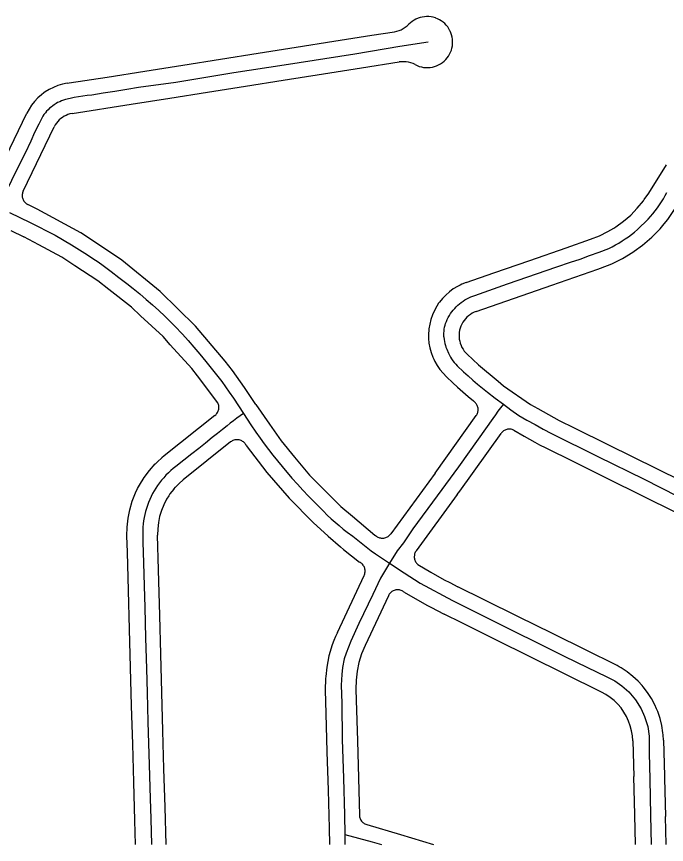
# Model space of a CAD drawing. Extents: x -2233 to 187241, y 4582 to 150524.
# Drawn here: x 89631 to 90904, y 55651 to 57272 of the extents above; entities that cross this region are included whole.
import ezdxf

# ---------------------------------------------------------------- set-up
doc = ezdxf.new("R2010")
doc.units = 0
doc.layers.add('GE_X_CL_2000', color=7, linetype='Continuous')
doc.layers.add('RW_X_Fee_RW', color=7, linetype='Continuous')

msp = doc.modelspace()

# ---------------------------------------------------------------- linework, layer by layer
at = {"layer": 'GE_X_CL_2000'}
for points in [[(90436.8, 57222), (90381.3, 57213.4), (90293.7, 57198.6), (90154.7, 57177.3), (90056, 57162.2), (89942.6, 57143.3), (89869.3, 57133.3), (89846.6, 57129.5), (89823.2, 57125.4), (89800.5, 57121.9), (89777.9, 57118.5), (89768.9, 57117.5), (89760.7, 57116.4), (89751.7, 57115.1), (89743.8, 57113.7), (89735.6, 57111.6), (89726.6, 57109.6), (89718.7, 57107.1), (89715.3, 57105.1), (89711.1, 57104.1), (89708, 57101.6), (89704.6, 57099.6), (89701.5, 57097.2), (89698.4, 57094.8), (89695, 57092.7), (89692.6, 57089.3), (89689.5, 57086.9), (89687.1, 57083.8), (89684.3, 57080.3), (89681.9, 57076.9), (89674, 57061.1), (89665.8, 57045.3), (89658.5, 57028.4), (89647.2, 57004.7), (89635.1, 56980.3), (89606.6, 56921.5)], [(90467.9, 56645.1), (90467.8, 56647.8), (90467.9, 56651.8), (90468.1, 56655.8), (90468.6, 56659.7), (90469.3, 56663.7), (90470.2, 56667.5), (90471.3, 56671.3), (90472.7, 56675.1), (90474.4, 56679.1), (90476.4, 56682.9), (90478.6, 56686.7), (90480.9, 56690.4), (90483.5, 56693.9), (90486.1, 56697.3), (90489, 56700.6), (90492, 56703.8), (90495.1, 56706.7), (90498.4, 56709.6), (90501.8, 56712.3), (90505.4, 56714.8), (90509, 56717.1), (90512.8, 56719.3), (90516.7, 56721.3), (90520.6, 56723.1), (90524.7, 56724.6), (90528.8, 56726), (90592.7, 56748.5), (90689.4, 56782.1), (90715.7, 56790.8), (90734.6, 56797.3), (90753.4, 56804.1), (90772.2, 56811), (90790.8, 56818.1), (90797.5, 56821.4), (90804.1, 56824.9), (90810.6, 56828.6), (90817, 56832.6), (90823.3, 56836.7), (90829.4, 56841), (90835.4, 56845.5), (90841.2, 56850.2), (90846.9, 56855.1), (90852.4, 56860.1), (90863, 56870.3), (90867.9, 56875.4), (90872.8, 56880.7), (90877.4, 56886.1), (90881.9, 56891.7), (90886.2, 56897.4), (90890.4, 56903.3), (90894.3, 56909.3), (90898, 56915.4), (90901.6, 56921.6), (90904.9, 56927.9)], [(89617.1, 56888.1), (89657.3, 56868.8), (89706.1, 56844.1), (89738.1, 56824.8), (89748.9, 56818.5), (89759.4, 56812), (89769.8, 56805.4), (89780.1, 56798.6), (89790.3, 56791.7), (89800.3, 56784.6), (89815.7, 56772.9), (89831.2, 56761.2), (89846.5, 56749.5), (89859.3, 56739.3), (89872, 56728.8), (89884.6, 56718.2), (89897, 56707.5), (89909.2, 56696.5), (89921.2, 56685.3), (89940.8, 56665.7), (89955.9, 56649.8), (89967.1, 56637.4), (89978.2, 56624.9), (89989.7, 56611), (90001.3, 56596.7), (90009.5, 56586.9), (90017.4, 56577.1), (90025.2, 56567.2), (90032.8, 56557.2), (90040.2, 56547.1), (90047.4, 56536.8), (90055.5, 56524.8), (90075, 56494.7)], [(90467.9, 56645.1), (90467.9, 56643.9), (90468.3, 56639.9), (90468.9, 56636), (90469.7, 56632.1), (90470.7, 56628.2), (90471.9, 56624.4), (90473.3, 56620.7), (90476.6, 56613), (90478.6, 56609.1), (90480.7, 56605.3), (90483, 56601.6), (90485.5, 56598), (90488.2, 56594.5), (90491.1, 56591.2), (90494.1, 56588.1), (90506.1, 56576.5), (90515.1, 56568.2), (90524.4, 56560), (90533.7, 56552), (90543.3, 56544.3), (90553, 56536.7), (90568.2, 56524.8), (90584.4, 56512.7)], [(90584.4, 56512.7), (90579, 56505.9), (90573.7, 56499), (90568.7, 56491.9), (90563.8, 56484.8), (90535.1, 56444.7), (90496.3, 56390.5), (90454.9, 56333.3), (90407.3, 56269), (90388.8, 56241.4), (90376.4, 56225.7), (90361.6, 56201.6)], [(90584.4, 56512.7), (90598.8, 56502.1), (90614.4, 56491), (90630.3, 56481.9), (90646.4, 56472.9), (90662.5, 56464.2), (90678.8, 56455.6), (90769.4, 56410.8), (90860, 56366.1), (90925.5, 56332.8), (90963, 56314)], [(90075, 56494.7), (90068.5, 56490.1), (90062, 56485.4), (90055.7, 56480.6), (90049.4, 56475.7), (90043.1, 56470.7), (90034.2, 56463.4), (90024, 56455.3), (90013.6, 56447.5), (90000.6, 56436.7), (89987.5, 56426.1), (89974.3, 56415.7), (89942.4, 56391.2), (89937.4, 56387.1), (89932.6, 56382.8), (89928, 56378.3), (89923.4, 56373.7), (89919.1, 56369), (89914.9, 56364), (89910.8, 56359), (89907, 56353.8), (89903.3, 56348.5), (89900.1, 56343.2), (89897.1, 56337.7), (89894.3, 56332.1), (89891.7, 56326.5), (89889.4, 56320.7), (89887.2, 56314.8), (89885.2, 56308.9), (89883.5, 56302.9), (89882, 56296.9), (89880.7, 56290.8), (89879.6, 56284.6), (89878.8, 56278.5), (89878.2, 56272.2), (89877.9, 56242.5), (89879.6, 56202.4), (89880.6, 56156.9), (89881.9, 56114.4), (89883, 56055.4), (89885.4, 55994.8), (89886.6, 55948.1), (89888.1, 55890.7), (89890.5, 55806.4), (89892.6, 55740.4), (89893.5, 55700.8), (89894.7, 55650.6)], [(90075, 56494.7), (90089.8, 56472.5), (90099.6, 56458.2), (90107.6, 56446.7), (90115.9, 56435.3), (90124.3, 56424), (90133, 56412.8), (90141.8, 56401.8), (90150.8, 56391), (90170.2, 56368.3), (90180.8, 56356.3), (90191.6, 56344.5), (90202.5, 56332.9), (90213.7, 56321.4), (90224.9, 56310.3), (90232, 56303.1), (90239.4, 56295.8), (90247, 56288.7), (90254.7, 56281.7), (90262.6, 56275), (90270.6, 56268.4), (90278.6, 56262), (90289.4, 56254.7), (90325.6, 56226), (90333.7, 56220.1), (90361.6, 56201.6)], [(90361.6, 56201.6), (90343.5, 56172.1), (90328.5, 56140.4), (90301.2, 56083.5), (90285.6, 56049), (90276.1, 56025.3), (90272.8, 56014.4), (90269.3, 55997.4), (90268.1, 55983.2), (90266.9, 55962.5), (90267.6, 55927.5), (90268.8, 55856.3), (90271, 55780.6), (90273, 55708.4), (90273.7, 55670)], [(90361.6, 56201.6), (90390.1, 56182.6), (90421.5, 56162.5), (90484.5, 56128.7), (90552.5, 56094.4), (90703.4, 56019.7), (90749.3, 55997.4), (90785.8, 55979.6), (90802.8, 55970.9), (90816.3, 55961.6), (90829.9, 55949.3), (90843.1, 55933.7), (90854.1, 55916.5), (90861, 55900.9), (90867.1, 55881.4), (90869.7, 55863), (90869.8, 55852.6)], [(90869.8, 55852.6), (90870, 55829.6), (90871.6, 55778.2), (90872.7, 55707.1), (90874.2, 55650.6)], [(90273.7, 55670), (90327.4, 55655.5), (90345.5, 55650.6)], [(90273.7, 55670), (90273.9, 55653.8), (90274.1, 55650.6)]]:
    msp.add_lwpolyline(points, dxfattribs=at)
at = {"layer": 'RW_X_Fee_RW'}
for p, q in [((89589.6, 56956.7), (89650.6, 57082.7)), ((89643.6, 56930.5), (89704.6, 57056.5)), ((90869.1, 56926.2), (90904.3, 56981.7)), ((89671.2, 56894.9), (89652.9, 56903.8)), ((89619.7, 56853), (89645, 56840.8)), ((90535.6, 56590.3), (90513.6, 56610.7)), ((90019.4, 56491), (89919.8, 56411.6)), ((90450.5, 56378.1), (90531.1, 56490.6)), ((90499.1, 56342.9), (90579.8, 56455.7)), ((90050, 56438.9), (89957.2, 56364.7)), ((90450.5, 56378.1), (90363.6, 56258.8)), ((90494, 56335.8), (90413.8, 56226)), ((90494, 56335.8), (90499.1, 56342.9)), ((90259.1, 56066), (90311.5, 56177.4)), ((90359.1, 56137.8), (90313.5, 56040.6)), ((90837.9, 55853.5), (90839.8, 55783.5)), ((90897.9, 55855.1), (90899.8, 55785.1))]:
    msp.add_line(p, q, dxfattribs=at)
for points in [[(90411.6, 57178), (90415.5, 57176.2), (90419.6, 57174.6), (90423.8, 57173.5), (90428.1, 57172.7), (90432.4, 57172.3), (90436.7, 57172.2), (90441.1, 57172.6), (90445.3, 57173.3), (90449.5, 57174.4), (90451.4, 57175), (90453.6, 57175.8), (90457.6, 57177.6), (90461.4, 57179.7), (90465, 57182.1), (90468.3, 57184.9), (90471.4, 57187.9), (90474.3, 57191.2), (90476.8, 57194.7), (90479, 57198.4), (90480.9, 57202.4), (90481.9, 57204.9), (90482.5, 57206.4), (90483.7, 57210.6), (90484.5, 57214.8), (90485, 57219.2), (90485, 57223.5), (90484.7, 57227.8), (90484.1, 57232.1), (90483, 57236.3), (90481.6, 57240.4), (90480.3, 57243.3), (90479.8, 57244.4), (90477.8, 57248.2), (90475.3, 57251.8), (90472.6, 57255.2), (90469.6, 57258.3), (90466.3, 57261.2), (90462.8, 57263.8), (90459.1, 57266), (90455.2, 57267.9), (90452, 57269.2), (90451.2, 57269.5), (90447, 57270.7), (90442.8, 57271.6), (90438.5, 57272.1), (90434.1, 57272.2), (90429.8, 57271.9), (90425.5, 57271.3), (90421.3, 57270.3), (90417.2, 57268.9), (90413.2, 57267.2), (90409.4, 57265.1), (90405.7, 57262.7), (90402.3, 57260), (90399.2, 57257.1)], [(90030.2, 57188.8), (90104.3, 57200.5), (90178.4, 57212.1), (90252.5, 57223.8), (90326.6, 57235.5), (90371.1, 57242.5)], [(90371.1, 57242.5), (90375.6, 57243.4), (90380, 57244.8), (90384.2, 57246.5), (90388.3, 57248.6), (90392.2, 57251.1), (90395.8, 57253.9), (90399.2, 57257.1)], [(89729.9, 57141.5), (89733.9, 57142.1), (89808, 57153.8), (89882, 57165.4), (89956.1, 57177.1), (90030.2, 57188.8)], [(90005, 57124.1), (90079.1, 57135.8), (90153.2, 57147.4), (90232.2, 57159.9), (90306.3, 57171.6), (90380.4, 57183.2)], [(90411.6, 57178), (90407.5, 57180), (90403.2, 57181.6), (90398.7, 57182.7), (90394.2, 57183.5), (90389.6, 57183.8), (90385, 57183.7), (90380.4, 57183.2)], [(89729.9, 57141.5), (89720.8, 57139.6), (89711.8, 57137), (89703.2, 57133.5), (89694.8, 57129.4), (89686.9, 57124.5), (89684.2, 57122.5), (89679.4, 57118.9), (89672.4, 57112.7), (89666, 57106), (89660.2, 57098.7), (89655.1, 57090.9), (89650.6, 57082.7)], [(89739.3, 57082.2), (89854.9, 57100.4), (89931, 57112.4), (90005, 57124.1)], [(89739.3, 57082.2), (89735.3, 57081.4), (89731.4, 57080.2), (89727.6, 57078.7), (89723.9, 57076.9), (89720.5, 57074.8), (89717.2, 57072.4), (89714.1, 57069.7), (89711.3, 57066.7), (89708.8, 57063.5), (89706.6, 57060.1), (89704.6, 57056.5)], [(89643.6, 56930.5), (89642.9, 56928.9), (89642.4, 56927.2), (89642, 56925.6), (89641.7, 56923.8), (89641.6, 56922.1), (89641.7, 56920.3), (89641.9, 56918.6), (89642.2, 56916.9), (89642.7, 56915.2), (89643.4, 56913.6), (89644.2, 56912), (89645.1, 56910.6), (89646.1, 56909.2), (89647.3, 56907.9), (89648.5, 56906.7), (89649.9, 56905.6), (89651.4, 56904.6), (89652.9, 56903.8)], [(90755.3, 56835.9), (90772.5, 56842.7), (90789.1, 56850.9), (90800.6, 56857.9), (90804.9, 56860.5), (90819.9, 56871.4), (90833.9, 56883.5), (90846.8, 56896.7), (90858.6, 56911), (90860.4, 56913.7), (90869.1, 56926.2)], [(90039.6, 56596.9), (89981.2, 56665.8), (89912.1, 56733.6), (89836.9, 56794.8), (89834.1, 56796.7), (89756.4, 56848.7), (89671.2, 56894.9)], [(90774.9, 56779.2), (90796.9, 56787.9), (90818, 56798.3), (90838.1, 56810.5), (90840.9, 56812.6), (90857.2, 56824.4), (90875, 56839.8), (90891.4, 56856.6), (90899.6, 56866.5), (90906.4, 56874.8), (90919.8, 56894.2)], [(90025, 56515.5), (89985.1, 56568.2), (89974.2, 56582.7), (89931.9, 56629.5), (89917.7, 56645.2), (89873.6, 56686.3), (89856, 56702.7), (89811.3, 56737.8), (89789.7, 56754.7), (89744.8, 56784.1), (89719.2, 56800.9), (89674.6, 56824.8), (89645, 56840.8)], [(90511.5, 56751.3), (90565.5, 56770), (90636.4, 56794.6), (90707.2, 56819.2), (90755.3, 56835.9)], [(90531.2, 56694.6), (90679.5, 56746.1), (90769.2, 56777.2), (90774.9, 56779.2)], [(90511.5, 56751.3), (90502.8, 56747.8), (90499.5, 56746.1), (90494.3, 56743.6), (90486.3, 56738.6), (90478.7, 56733), (90471.6, 56726.8), (90465, 56720), (90459.1, 56712.7), (90457.6, 56710.5), (90453.8, 56704.8), (90449.3, 56696.6), (90445.4, 56688), (90442.3, 56679.1), (90440, 56669.9), (90438.4, 56660.6), (90438.2, 56657.1), (90437.7, 56651.2), (90437.8, 56641.8), (90438.6, 56632.4), (90440.3, 56623.1), (90442.8, 56614), (90446, 56605.1), (90447.9, 56601.2), (90450, 56596.6), (90454.7, 56588.4), (90460.1, 56580.7), (90466.2, 56573.4), (90472.8, 56566.7)], [(90531.2, 56694.6), (90527.2, 56693), (90523.4, 56691.1), (90519.7, 56688.8), (90516.3, 56686.3), (90513.1, 56683.5), (90510.1, 56680.4), (90507.4, 56677), (90505, 56673.5), (90502.9, 56669.7), (90501.2, 56665.8), (90499.7, 56661.8), (90498.7, 56657.6), (90498, 56653.4), (90497.7, 56649.1), (90497.7, 56644.8), (90498.1, 56640.5), (90498.8, 56636.3), (90500, 56632.2), (90501.4, 56628.1), (90503.3, 56624.3), (90505.4, 56620.5), (90507.9, 56617), (90510.6, 56613.7), (90513.6, 56610.7)], [(90099.3, 56512.3), (90085.3, 56533.6), (90077.2, 56545.9), (90053.8, 56578.6), (90039.6, 56596.9)], [(90535.6, 56590.3), (90573.9, 56558), (90584.8, 56548.9), (90637.7, 56512.4), (90652.2, 56504.3), (90693.9, 56481.1)], [(90494.8, 56546.3), (90485.4, 56555), (90472.8, 56566.7)], [(90494.8, 56546.3), (90504.9, 56537.1), (90515.2, 56528.1), (90525.6, 56519.3)], [(90019.4, 56491), (90020.8, 56492.2), (90022, 56493.5), (90023.2, 56494.9), (90024.2, 56496.4), (90025, 56498), (90025.7, 56499.7), (90026.3, 56501.4), (90026.7, 56503.2), (90026.9, 56504.9), (90027, 56506.8), (90026.9, 56508.6), (90026.7, 56510.4), (90026.3, 56512.1), (90025.7, 56513.8), (90025, 56515.5)], [(90099.3, 56512.3), (90126.1, 56473.9), (90149, 56440.9), (90175.3, 56409.4), (90204.7, 56374.1), (90229.6, 56349.2), (90266.1, 56312.6), (90288.6, 56293.7), (90332.8, 56256.7)], [(90531.1, 56490.6), (90532.1, 56492), (90532.9, 56493.5), (90533.6, 56495.1), (90534.1, 56496.7), (90534.5, 56498.4), (90534.8, 56500.1), (90534.9, 56501.8), (90534.9, 56503.5), (90534.7, 56505.2), (90534.4, 56506.9), (90533.9, 56508.6), (90533.3, 56510.2), (90532.5, 56511.8), (90531.6, 56513.2), (90530.6, 56514.6), (90529.5, 56515.9), (90528.3, 56517.1), (90527, 56518.2), (90525.6, 56519.3)], [(90693.9, 56481.1), (90723.2, 56466.6), (90790.4, 56433.3), (90931.8, 56363.2)], [(90604.6, 56462.3), (90602.9, 56462.9), (90601.3, 56463.4), (90599.6, 56463.8), (90597.9, 56464), (90596.1, 56464.1), (90594.4, 56464), (90592.7, 56463.8), (90591, 56463.4), (90589.3, 56462.9), (90587.7, 56462.3), (90586.2, 56461.5), (90584.7, 56460.5), (90583.3, 56459.5), (90582.1, 56458.3), (90580.9, 56457.1), (90579.8, 56455.7)], [(90604.6, 56462.3), (90625.1, 56450), (90646, 56438.3), (90655.1, 56433.6), (90667.3, 56427.3)], [(90080.7, 56432.1), (90079.8, 56433.7), (90078.8, 56435.1), (90077.6, 56436.5), (90076.4, 56437.8), (90075, 56439), (90073.6, 56440.1), (90072, 56441), (90070.4, 56441.8), (90068.7, 56442.4), (90067, 56442.8), (90065.2, 56443.2), (90063.4, 56443.3), (90061.6, 56443.3), (90059.8, 56443.1), (90058, 56442.8), (90056.3, 56442.3), (90054.6, 56441.7), (90053, 56440.9), (90051.5, 56440), (90050, 56438.9)], [(90080.7, 56432.1), (90121.1, 56379.1), (90164.8, 56328.7), (90211.6, 56281.2)], [(90667.3, 56427.3), (90721.5, 56400.5), (90788.7, 56367.2), (90855.9, 56333.9), (90923.1, 56300.6), (90950, 56287.3)], [(89919.8, 56411.6), (89915, 56407.7), (89913.9, 56406.7), (89908.3, 56401.6), (89902.8, 56396.3)], [(89847, 56254.9), (89847.3, 56272.2), (89849.2, 56289.7), (89852.5, 56306.3), (89857.3, 56322.9), (89863.7, 56339), (89867.9, 56347.6), (89871.4, 56354.5), (89880.5, 56369.2), (89890.8, 56383), (89902.3, 56395.9), (89902.8, 56396.3)], [(89938.7, 56346.8), (89941.8, 56350.3), (89949.2, 56357.8), (89957.2, 56364.7)], [(89938.7, 56346.8), (89935.1, 56342.2), (89931.2, 56337.1), (89928.9, 56333.7), (89924.6, 56326.8), (89919.1, 56315.9), (89914.5, 56304.6), (89911, 56292.9), (89908.5, 56280.9), (89907.2, 56268.8), (89907, 56256.6)], [(90211.6, 56281.2), (90241, 56254.3), (90265.5, 56233.5), (90271.4, 56228.5), (90302.8, 56203.8)], [(89854, 55997.3), (89852, 56072.5), (89849.9, 56147.7), (89847.9, 56223), (89847, 56254.9)], [(89915.4, 55948.3), (89913.3, 56023.5), (89911.3, 56098.8), (89908.8, 56188.8), (89907, 56256.6)], [(90332.8, 56256.7), (90334.1, 56255.5), (90335.5, 56254.4), (90336.9, 56253.4), (90338.5, 56252.6), (90340.1, 56251.9), (90341.8, 56251.3), (90343.5, 56250.9), (90345.2, 56250.6), (90347, 56250.5), (90348.7, 56250.6), (90350.5, 56250.8), (90352.2, 56251.1), (90353.9, 56251.6), (90355.5, 56252.2), (90357.1, 56253), (90358.6, 56253.9), (90360, 56255), (90361.3, 56256.1), (90362.5, 56257.4), (90363.6, 56258.8)], [(90413.8, 56226), (90412.7, 56224.6), (90411.9, 56223), (90411.2, 56221.4), (90410.6, 56219.7), (90410.2, 56218), (90410, 56216.2), (90409.9, 56214.5), (90409.9, 56212.7), (90410.1, 56210.9), (90410.5, 56209.2), (90411, 56207.5), (90411.7, 56205.9), (90412.5, 56204.3), (90413.4, 56202.8), (90414.5, 56201.4), (90415.7, 56200), (90416.9, 56198.8)], [(90311.5, 56177.4), (90312.3, 56179), (90312.8, 56180.7), (90313.2, 56182.5), (90313.4, 56184.3), (90313.5, 56186.1), (90313.4, 56187.9), (90313.1, 56189.7), (90312.7, 56191.5), (90312.1, 56193.2), (90311.4, 56194.8), (90310.5, 56196.4), (90309.5, 56197.9), (90308.4, 56199.3), (90307.1, 56200.6), (90305.8, 56201.8), (90304.3, 56202.8), (90302.8, 56203.8)], [(90416.9, 56198.8), (90442.5, 56183.6), (90468.6, 56169.1), (90479.4, 56163.6), (90495.1, 56155.5)], [(90803.4, 56002.8), (90748.2, 56030.2), (90680.9, 56063.5), (90613.7, 56096.7), (90546.5, 56130), (90495.1, 56155.5)], [(90390.3, 56144.6), (90388.9, 56145.7), (90387.4, 56146.6), (90385.8, 56147.4), (90384.2, 56148.1), (90382.5, 56148.7), (90380.8, 56149), (90379.1, 56149.3), (90377.3, 56149.4), (90375.6, 56149.3), (90373.8, 56149.1), (90372.1, 56148.7), (90370.4, 56148.2), (90368.8, 56147.5), (90367.2, 56146.7), (90365.7, 56145.8), (90364.3, 56144.7), (90363, 56143.5), (90361.9, 56142.2), (90360.8, 56140.8), (90359.8, 56139.4), (90359.1, 56137.8)], [(90390.3, 56144.6), (90416, 56129.6), (90435.9, 56118.7), (90442, 56115.3), (90468.4, 56101.8)], [(90776.8, 55949), (90704.4, 55984.9), (90637.2, 56018.2), (90569.9, 56051.5), (90502.7, 56084.8), (90468.4, 56101.8)], [(90259.1, 56066), (90255.5, 56058), (90252.1, 56049.8), (90249.1, 56041.5)], [(90249.1, 56041.5), (90242.7, 56019.9), (90238.3, 55997.8), (90236.4, 55979.8), (90235.9, 55975.5), (90235.5, 55953)], [(90313.5, 56040.6), (90306.7, 56024.2), (90301.5, 56007.3), (90297.8, 55989.9), (90295.8, 55972.3), (90295.5, 55954.9)], [(89863.6, 55650.6), (89862.3, 55697.4), (89860.2, 55772.3), (89858.2, 55847.3), (89856.1, 55922.3), (89854, 55997.3)], [(90815.1, 55996.4), (90811.3, 55998.6), (90807.4, 56000.8), (90803.4, 56002.8)], [(90897.9, 55855.1), (90897.2, 55865.2), (90896.9, 55869.3), (90894.7, 55883.4), (90891.4, 55897.2), (90886.9, 55910.7), (90884.4, 55916.5), (90881.3, 55923.8), (90874.6, 55936.4), (90866.9, 55948.4), (90858.3, 55959.6), (90856.1, 55962), (90848.7, 55970.2), (90838.2, 55979.8), (90827, 55988.6), (90815.1, 55996.4)], [(89923.6, 55650.6), (89921.6, 55723.4), (89919.5, 55798.4), (89917.5, 55873.3), (89915.4, 55948.3)], [(90235.5, 55953), (90236.8, 55907.2), (90238.8, 55832.2), (90240.9, 55757.2), (90242.9, 55682.3), (90243.8, 55650.6)], [(90295.5, 55954.9), (90296.1, 55933.5), (90298.3, 55853.5), (90302.3, 55708.1)], [(90837.9, 55853.5), (90837.2, 55863.4), (90835.6, 55873.2), (90833.1, 55882.8), (90829.7, 55892.2), (90825.6, 55901.2), (90820.6, 55909.8), (90814.9, 55917.9), (90808.4, 55925.4), (90801.3, 55932.4), (90793.7, 55938.7), (90785.4, 55944.2), (90776.8, 55949)], [(90843.5, 55650.6), (90841.9, 55708.5), (90839.8, 55783.5)], [(90899.8, 55785.1), (90899.9, 55780.2), (90902, 55705.2)], [(90302.3, 55708.1), (90302.4, 55706.3), (90302.7, 55704.5), (90303.1, 55702.8), (90303.7, 55701.1), (90304.5, 55699.5), (90305.4, 55697.9), (90306.4, 55696.5), (90307.5, 55695.1), (90308.8, 55693.8), (90310.2, 55692.7), (90311.7, 55691.7), (90313.2, 55690.8), (90314.9, 55690.1), (90316.6, 55689.5)], [(90903.5, 55650.6), (90902, 55705.2)], [(90316.6, 55689.5), (90382.8, 55669.9), (90447.8, 55650.6)]]:
    msp.add_lwpolyline(points, dxfattribs=at)

doc.saveas('drawing.dxf')
